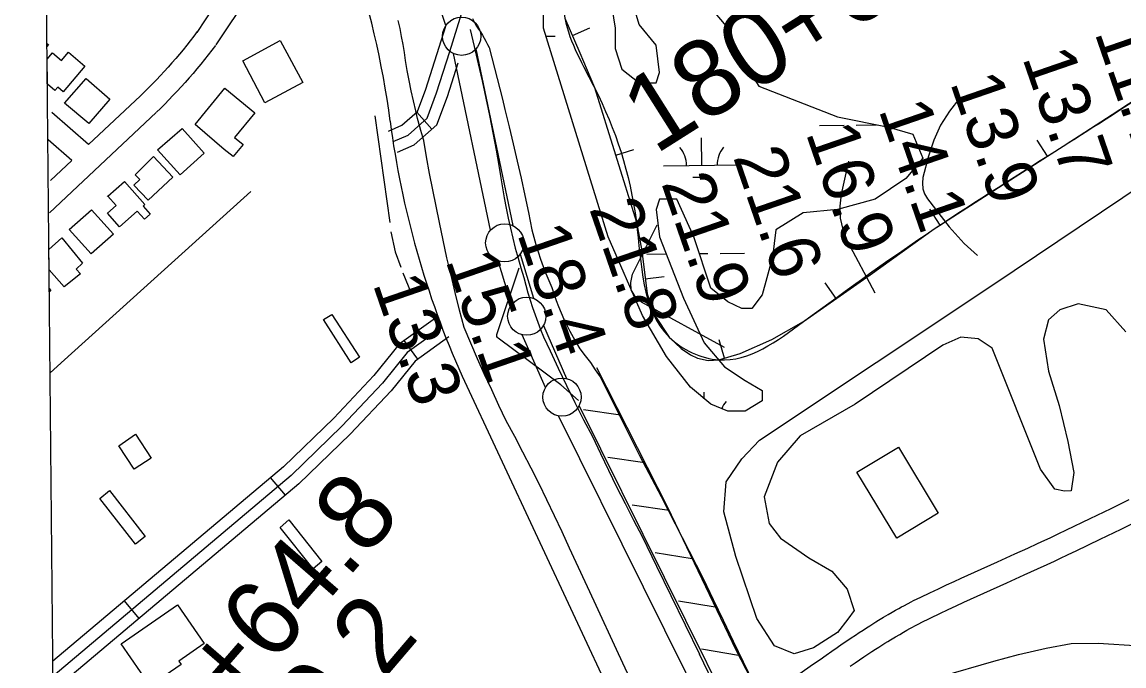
# Model space of a CAD drawing. Extents: x 3625074 to 3663148, y 511451 to 537151.
# Drawn here: x 3629159 to 3630601, y 527777 to 528619 of the extents above; entities that cross this region are included whole.
import ezdxf

# ---------------------------------------------------------------- set-up
doc = ezdxf.new("R2010")
doc.units = 0
for name, color, linetype in [('V-BLDG-OTLN', 7, 'Continuous'), ('V-BORW-LINE', 7, 'Continuous'), ('V-FLOD-BASE', 7, 'Continuous'), ('V-GRID-FRAM', 7, 'Continuous'), ('V-LEVE-TOET', 7, 'Continuous'), ('V-RIVR-RANG', 7, 'Continuous'), ('V-ROAD-CNTR', 7, 'Continuous'), ('V-RRAP-FSHR', 7, 'Continuous'), ('V-SITE-VEGE', 7, 'Continuous'), ('V-SURV-IDEN', 7, 'Continuous'), ('V-SURV-LINE', 7, 'Continuous'), ('V-TOPO-MINR', 7, 'Continuous'), ('V-TOPO-SHOR', 7, 'Continuous'), ('V-WETL-SWMP', 7, 'Continuous')]:
    doc.layers.add(name, color=color, linetype=linetype)

msp = doc.modelspace()

# ---------------------------------------------------------------- linework, layer by layer
at = {"layer": 'V-BLDG-OTLN'}
for p, q in [((3629191.4, 528587.1), (3629191.4, 528591)), ((3629191.4, 528591), (3629193.3, 528589.4)), ((3629193.3, 528589.4), (3629191.4, 528587.1)), ((3629191.6, 528570.5), (3629198.5, 528578.7)), ((3629191.9, 528537.6), (3629191.6, 528570.5)), ((3629198.5, 528578.7), (3629210.4, 528568.6)), ((3629210.4, 528568.6), (3629219.5, 528579.4)), ((3629219.5, 528579.4), (3629241.1, 528561.3)), ((3629241.1, 528561.3), (3629212.8, 528527.5)), ((3629201.9, 528529.3), (3629191.9, 528537.6)), ((3629205.5, 528533.6), (3629201.9, 528529.3)), ((3629212.8, 528527.5), (3629205.5, 528533.6)), ((3629194, 528321.5), (3629211, 528336.4)), ((3629211, 528336.4), (3629237.9, 528303.5)), ((3629194.2, 528294.7), (3629194, 528321.5)), ((3629237.9, 528303.5), (3629229.5, 528295.6)), ((3629229.5, 528295.6), (3629235.4, 528289.4)), ((3629213.9, 528272.4), (3629194.2, 528294.7)), ((3629235.4, 528289.4), (3629213.9, 528272.4)), ((3629194.5, 528266.1), (3629194.4, 528270.2)), ((3629194.4, 528270.2), (3629196.5, 528267.8)), ((3629196.5, 528267.8), (3629194.5, 528266.1)), ((3629198.5, 527848.6), (3629198.5, 527848.6)), ((3629198.5, 527848.6), (3629198.5, 527848.6)), ((3629198.5, 527848.6), (3629198.5, 527848.6))]:
    msp.add_line(p, q, dxfattribs=at)
for points in [[(3629447.8, 528568.2), (3629496.7, 528594.7), (3629526.1, 528539.6), (3629476.6, 528513.2)], [(3629214.3, 528512.7), (3629242.5, 528545.2), (3629273.7, 528518.1), (3629246, 528486.2)], [(3629385.2, 528484.7), (3629424.1, 528532.2), (3629463.2, 528500.2), (3629436.6, 528467.7), (3629447.9, 528458.8), (3629435.1, 528442.8), (3629423.3, 528452.1)], [(3629368.2, 528479.5), (3629397.2, 528447.4), (3629365.6, 528418.8), (3629335.9, 528451.6)], [(3629330.8, 528442.8), (3629356, 528415.9), (3629323.7, 528385.7), (3629305.1, 528405.6), (3629312.8, 528412.9), (3629307, 528419.1)], [(3629271.1, 528391.3), (3629292.7, 528410.4), (3629319.4, 528380.2), (3629317.1, 528378.1), (3629326.6, 528367.4), (3629319.1, 528360.8), (3629309.5, 528371.7), (3629286.2, 528351.2), (3629270.5, 528368.9), (3629281.9, 528379)], [(3629271.1, 528391.3), (3629270.5, 528390.8), (3629271, 528391.4)], [(3629220.5, 528347.3), (3629249.8, 528373.4), (3629278.3, 528341.4), (3629249.3, 528315.5)], [(3629564.3, 528236.4), (3629600.4, 528180.3), (3629589.5, 528173.2), (3629553.2, 528229.6)], [(3629285.6, 528064.6), (3629307.4, 528079.8), (3629327.7, 528048.3), (3629305.3, 528034)], [(3630305.4, 528062.9), (3630357.7, 527976.5), (3630303.3, 527943.7), (3630251.1, 528030)], [(3629260.7, 527995.8), (3629273.4, 528006.1), (3629320.1, 527945.8), (3629307.1, 527935.7)], [(3629496.5, 527957.6), (3629507.8, 527967.6), (3629551.2, 527913.1), (3629539.5, 527903.7)], [(3629362.4, 527856.6), (3629397.3, 527805.9), (3629363.8, 527782.7), (3629366.8, 527778.4), (3629326.6, 527750.6), (3629288.6, 527805.5)]]:
    msp.add_lwpolyline(points, close=True, dxfattribs=at)
at = {"layer": 'V-BORW-LINE'}
for p, q in [((3629879, 528601.1), (3629901.9, 528611.2)), ((3630500.4, 528443.3), (3630486.9, 528464.3)), ((3629935.6, 528444.7), (3629959.4, 528452.1)), ((3630360.2, 528353.3), (3630346.7, 528374.3)), ((3629974.2, 528283.1), (3629999, 528286.2)), ((3630224.1, 528257.2), (3630209.7, 528277.6)), ((3630078, 528179.3), (3630070.9, 528203.2))]:
    msp.add_line(p, q, dxfattribs=at)
msp.add_lwpolyline([(3629869, 528623.8), (3629888.8, 528578.8), (3629907.8, 528533.1), (3629935.4, 528445.3), (3629962.6, 528357.3), (3629969.6, 528319.8), (3629976.7, 528263.2), (3629986.6, 528234.9), (3630005.7, 528206.7), (3630021.3, 528191.8), (3630033.4, 528183.5), (3630042.7, 528179.2), (3630056.7, 528176), (3630070.5, 528177), (3630098.3, 528185.3), (3630139.9, 528203.4), (3630181.4, 528227.1), (3630268.5, 528288.4), (3630352.3, 528348.2), (3630436.6, 528402.3), (3630520.9, 528456.4), (3630585.1, 528497.9), (3630649.2, 528539.7)], dxfattribs=at)
msp.add_spline([(3630492.8, 529217.4), (3630529.1, 529252.2), (3630611.1, 529176.1), (3630701.2, 528998.9), (3630783.6, 528822.7), (3630808.3, 528717.1), (3630775.6, 528649.4), (3630649.2, 528539.7), (3630520.9, 528456.4), (3630352.3, 528348.2), (3630181.4, 528227.1), (3630070.5, 528177), (3630005.7, 528206.7), (3629962.6, 528357.3), (3629907.8, 528533.1), (3629869, 528623.8), (3629878, 528716.3), (3630034.9, 528854.7), (3630229.1, 529014.8), (3630347.2, 529104), (3630425.9, 529174.9), (3630492.8, 529217.4)], degree=3, dxfattribs=at)
at = {"layer": 'V-FLOD-BASE'}
msp.add_line((3630088.1, 527702.8), (3630045.4, 527792.1), dxfattribs=at)
msp.add_lwpolyline([(3629745, 528609.2), (3629750.5, 528586.8), (3629755.7, 528564.3), (3629760.8, 528541.8), (3629765.7, 528519.2), (3629770.3, 528496.6), (3629774.8, 528474), (3629779.1, 528451.3), (3629783.2, 528428.6), (3629785.1, 528415.3), (3629787.3, 528402), (3629789.6, 528388.8), (3629792.1, 528375.6), (3629794.9, 528362.4), (3629797.8, 528349.3), (3629800.9, 528336.2), (3629804.2, 528323.2), (3629807.8, 528310.2), (3629811.5, 528297.3), (3629815.4, 528284.5), (3629817.9, 528274.6), (3629820.6, 528264.8), (3629823.6, 528255), (3629826.7, 528245.3), (3629830.1, 528235.7), (3629833.6, 528226.1), (3629837.3, 528216.7), (3629841.3, 528207.3), (3629845.4, 528198), (3629849.7, 528188.7), (3629860.4, 528166.1), (3629871.3, 528143.5), (3629882.3, 528121.1), (3629893.6, 528098.7), (3629905.1, 528076.5), (3629915.5, 528054.5), (3629926.1, 528032.6), (3629936.8, 528010.7), (3629947.8, 527989), (3629958.9, 527967.3), (3629970.3, 527945.8), (3629988.8, 527907.3), (3630007.5, 527868.8), (3630026.4, 527830.4), (3630045.4, 527792.1)], dxfattribs=at)
at = {"layer": 'V-GRID-FRAM'}
msp.add_lwpolyline([(3629129.4, 535042.1), (3660791.6, 535359.9), (3660982, 517178), (3629304, 516860), (3629129.4, 535042.1)], dxfattribs=at)
at = {"layer": 'V-LEVE-TOET'}
for points in [[(3629782.7, 528117.3), (3629773.3, 528137.6), (3629764, 528157.9), (3629754.9, 528178.3), (3629746, 528198.8), (3629737.3, 528219.4), (3629731.3, 528242.1), (3629725.6, 528264.9), (3629720.1, 528287.7), (3629714.8, 528310.6), (3629709.8, 528333.6), (3629705.1, 528356.6), (3629700.5, 528378), (3629696.1, 528399.4), (3629691.9, 528420.9), (3629688, 528442.4), (3629684.3, 528463.9), (3629680.6, 528476.8), (3629677.1, 528489.8), (3629676.4, 528492.8), (3629673.9, 528502.8), (3629670.8, 528515.9), (3629668, 528529), (3629665.3, 528542.2), (3629662.9, 528555.4), (3629660.6, 528568.6), (3629659.1, 528579.1), (3629657.4, 528589.7), (3629655.5, 528600.1), (3629653.4, 528610.6), (3629651, 528621)], [(3629748, 528623.5), (3629750.7, 528618.4), (3629753.6, 528613.4), (3629756.2, 528609.7), (3629758.7, 528605.9), (3629761.2, 528601.9), (3629763.5, 528597.9), (3629765.8, 528593.8), (3629768, 528589.7), (3629770, 528585.5), (3629773.6, 528572), (3629777.1, 528558.5), (3629780.6, 528545), (3629784, 528531.4), (3629787.3, 528517.9), (3629790.5, 528504.3), (3629796.1, 528481.9), (3629801.5, 528459.5), (3629806.7, 528437.1), (3629811.7, 528414.6), (3629816.6, 528392.1), (3629821.4, 528369.6), (3629825.9, 528347), (3629828.4, 528337.3)], [(3629828.4, 528337.3), (3629831.2, 528327.7), (3629834.1, 528318.2), (3629837.3, 528308.7), (3629840.7, 528299.3), (3629844.3, 528290), (3629848.1, 528280.7), (3629852.1, 528271.6), (3629854.8, 528263.2), (3629857.7, 528254.8), (3629860.9, 528246.6), (3629864.3, 528238.4), (3629867.8, 528230.3), (3629871.6, 528222.3), (3629875.5, 528214.4), (3629879.7, 528206.6), (3629884.1, 528198.9), (3629888.6, 528191.3), (3629895.6, 528182.4), (3629902.4, 528173.3), (3629908.9, 528164.1), (3629915.2, 528154.7), (3629966.8, 528052), (3629994.9, 527998.4), (3630022.7, 527944.7), (3630050.2, 527890.8), (3630063.1, 527863.5), (3630076, 527836.3), (3630089.1, 527809.1), (3630102.3, 527782), (3630115.6, 527755)], [(3629971.3, 527722.9), (3629939.4, 527792.2), (3629907.3, 527861.5), (3629875, 527930.7), (3629865.4, 527951.8), (3629855.5, 527972.9), (3629845.5, 527993.9), (3629835.3, 528014.7), (3629824.8, 528035.5), (3629814.2, 528056.2), (3629803.4, 528076.7), (3629792.4, 528097.2), (3629782.7, 528117.3)]]:
    msp.add_lwpolyline(points, dxfattribs=at)
at = {"layer": 'V-ROAD-CNTR'}
for p, q in [((3629675.2, 528501.2), (3629695.2, 528478.8)), ((3629676.5, 528177.9), (3629659, 528202.3)), ((3629503.3, 528000), (3629483.9, 528022.9)), ((3629312.1, 527838.8), (3629292.8, 527861.8))]:
    msp.add_line(p, q, dxfattribs=at)
for points in [[(3629644.2, 528462.5), (3629663.8, 528471), (3629688.8, 528493.2), (3629701.3, 528526.2), (3629718.6, 528580.5), (3629737.7, 528642.2), (3629784.1, 528718.8), (3629826.8, 528756.3), (3630013, 528918.5), (3630565.8, 529386.9)], [(3629431.2, 528671.9), (3629387.4, 528605.4)], [(3629456.2, 528655.4), (3629412.5, 528588.9)], [(3629638.2, 528476.2), (3629655.6, 528483.8), (3629676.1, 528502), (3629687.1, 528531.2), (3629713.4, 528613.3)], [(3629388, 528606.3), (3629383.4, 528600.3), (3629378.8, 528594.4), (3629374.2, 528588.5), (3629369.4, 528582.7), (3629364.6, 528576.9), (3629359.8, 528571.2), (3629354.9, 528565.5), (3629349.9, 528559.9), (3629344.9, 528554.4), (3629339.8, 528548.9), (3629334.6, 528543.4), (3629329.4, 528538), (3629324.1, 528532.7), (3629318.8, 528527.4), (3629313.7, 528522.3)], [(3629411.9, 528588.1), (3629407.2, 528581.9), (3629402.4, 528575.8), (3629397.5, 528569.7), (3629392.6, 528563.6), (3629387.6, 528557.6), (3629382.5, 528551.7), (3629377.4, 528545.8), (3629372.2, 528539.9), (3629367, 528534.1), (3629361.7, 528528.4), (3629356.3, 528522.7), (3629350.9, 528517.1), (3629345.4, 528511.5), (3629339.9, 528506), (3629334.6, 528500.8)], [(3629650.2, 528448.7), (3629672, 528458.2), (3629701.6, 528484.5), (3629715.4, 528521.3), (3629729.6, 528565.7)], [(3629313.9, 528522.5), (3629245.8, 528458.6)], [(3629334.4, 528500.7), (3629194.7, 528369.5)], [(3629245.8, 528458.6), (3629197.8, 528500.5)], [(3629223.8, 528437.9), (3629192.8, 528465)], [(3629223.8, 528437.9), (3629195.9, 528411.7)], [(3629699.6, 528231.5), (3629652.2, 528197.4), (3629619.2, 528156.3), (3629566.7, 528100.9), (3629500.7, 528037.1), (3629199.1, 527782.8)], [(3629708.4, 528219.3), (3629662.6, 528186.4), (3629630.5, 528146.4), (3629577.3, 528090.4), (3629510.8, 528025.9), (3629199.3, 527763.3)], [(3629717.1, 528207.1), (3629673, 528175.4), (3629641.9, 528136.6), (3629588, 528079.8), (3629520.8, 528014.8), (3629199.5, 527743.8)], [(3629734.5, 528155.8), (3630129, 527311.6), (3630611.5, 526168)], [(3630279.5, 527836.3), (3630286.2, 527840.3), (3630292.1, 527843.8), (3630297.3, 527846.9), (3630301.9, 527849.5), (3630306, 527851.7), (3630309.5, 527853.7), (3630312.7, 527855.4), (3630318.1, 527858.3), (3630322.3, 527860.4), (3630325.4, 527862), (3630330.1, 527864.4), (3630334.9, 527866.7), (3630346.8, 527872.4), (3630358, 527877.6), (3630368.5, 527882.5), (3630378.3, 527887.1), (3630387.6, 527891.3), (3630404.9, 527899.2), (3630435.2, 527912.8), (3630457.8, 527923.1), (3630474.8, 527930.8), (3630487.5, 527936.6), (3630497, 527941), (3630504.1, 527944.3), (3630514.7, 527949.3), (3630525.3, 527954.4), (3630556.5, 527969.4), (3630583.8, 527982.6), (3630607.6, 527994.1)], [(3630295, 527810.6), (3630301.5, 527814.6), (3630307.2, 527817.9), (3630312.2, 527820.8), (3630316.6, 527823.3), (3630320.5, 527825.5), (3630323.9, 527827.3), (3630326.8, 527828.9), (3630332.1, 527831.7), (3630336, 527833.7), (3630338.9, 527835.2), (3630343.4, 527837.5), (3630347.9, 527839.6), (3630359.7, 527845.3), (3630370.7, 527850.5), (3630381.1, 527855.3), (3630390.9, 527859.8), (3630400, 527864), (3630417.3, 527871.8), (3630447.5, 527885.5), (3630470.2, 527895.8), (3630487.3, 527903.5), (3630500, 527909.4), (3630509.6, 527913.8), (3630516.8, 527917.1), (3630527.5, 527922.2), (3630538.3, 527927.3), (3630569.5, 527942.4), (3630596.8, 527955.6), (3630620.7, 527967.2)], [(3630175.3, 527765.8), (3630194.5, 527779.3), (3630202.9, 527785.2), (3630210.8, 527790.8), (3630218.2, 527796), (3630225.2, 527800.8), (3630231.8, 527805.3), (3630237.9, 527809.5), (3630243.7, 527813.4), (3630249.2, 527817), (3630254.3, 527820.4), (3630259.2, 527823.5), (3630263.7, 527826.5), (3630268, 527829.2), (3630272, 527831.7), (3630275.8, 527834.1), (3630279.4, 527836.3)], [(3630242.2, 527776.1), (3630248.7, 527780.5), (3630254.7, 527784.6), (3630260.4, 527788.4), (3630265.7, 527792), (3630270.7, 527795.3), (3630275.5, 527798.4), (3630279.9, 527801.2), (3630284, 527803.8), (3630287.9, 527806.3), (3630291.6, 527808.5), (3630295.1, 527810.7)]]:
    msp.add_lwpolyline(points, dxfattribs=at)
for centre, radius, start, end in [((3628522, 528345.7), 1127.6, 7.3029, 19.1262), ((3630834.7, 528646.5), 1204.7, 187.5108, 204.0387)]:
    msp.add_arc(centre, radius, start, end, dxfattribs=at)
at = {"layer": 'V-RRAP-FSHR'}
for p, q in [((3629942, 528104.6), (3629893.6, 528111.5)), ((3629973.7, 528042.2), (3629925.4, 528049.1)), ((3630005.4, 527979.8), (3629957.1, 527986.7)), ((3630035.6, 527916.7), (3629987.4, 527924.6)), ((3630065.9, 527853.6), (3630017.7, 527861.5)), ((3630096.1, 527790.4), (3630048, 527798.4))]:
    msp.add_line(p, q, dxfattribs=at)
msp.add_lwpolyline([(3629910.3, 528167), (3630003.2, 527984.3), (3630092.6, 527797.8), (3630125.6, 527734.6)], dxfattribs=at)
at = {"layer": 'V-SITE-VEGE'}
for points in [[(3630603.2, 528213.8), (3630577.2, 528242.6), (3630540.5, 528250.1), (3630516.8, 528242.5), (3630501.7, 528229.4), (3630495.4, 528204), (3630502.1, 528162), (3630515.9, 528117.4), (3630527, 528070), (3630535, 528029.5), (3630531.4, 528005.5), (3630523, 528005.3), (3630510.3, 528007.8), (3630491.4, 528033.9), (3630428.2, 528192.4), (3630409.7, 528204.5), (3630387.1, 528206.8), (3630363.5, 528196.3), (3630249, 528118.9), (3630177.1, 528077.7), (3630147.1, 528043.2), (3630130, 527997.8), (3630136.5, 527962.9), (3630151.1, 527943.6), (3630188.3, 527917.9), (3630218.2, 527900.4), (3630238.5, 527877.1), (3630247.6, 527849.2), (3630239.5, 527837.8), (3630225.9, 527820.5), (3630194.2, 527800.1), (3630169.1, 527792.4), (3630143.5, 527802.9), (3630120.1, 527838.8), (3630092.7, 527919.6), (3630077.1, 527978.2), (3630080.3, 528017.6), (3630100.6, 528047.6), (3630123.8, 528072.1), (3630428.9, 528275.3), (3630684.2, 528446.3)], [(3630360.8, 527762.6), (3630430.5, 527782.7), (3630462.6, 527791.4), (3630498.8, 527799.6), (3630531.5, 527805.9), (3630566.7, 527806.5), (3630621.2, 527803), (3630644.3, 527798.9), (3630667, 527790), (3630697.8, 527773.6)]]:
    msp.add_lwpolyline(points, dxfattribs=at)
at = {"layer": 'V-SURV-LINE'}
for points in [[(3629713.3, 528614.4), (3629244.8, 529998)], [(3629771.6, 528346.5), (3629723.4, 528577.7)], [(3629752.7, 528583.8), (3629801, 528352.6)], [(3629810.5, 528315.2), (3629827.8, 528257.6)], [(3629799.1, 528248.9), (3629781.8, 528306.5)], [(3629843.5, 528140.6), (3629813.4, 528209.8)], [(3629840.9, 528221.7), (3629871, 528152.5)], [(3629887.6, 528117), (3630110.2, 527668.7)], [(3630083.3, 527655.4), (3629860.7, 528103.7)]]:
    msp.add_lwpolyline(points, dxfattribs=at)
for centre in [(3629734, 528600.3), (3629790.4, 528330), (3629819.2, 528234.1), (3629865.3, 528128.2)]:
    msp.add_circle(centre, 25, dxfattribs=at)
at = {"layer": 'V-TOPO-MINR'}
for points in [[(3630386.4, 528520.2), (3630386, 528519.8), (3630372.3, 528502.5), (3630360.6, 528484.2), (3630351.7, 528464.4), (3630344.7, 528443.5), (3630337.6, 528415.6), (3630336.8, 528408.1), (3630337.3, 528400.9), (3630339.7, 528394.1), (3630343.4, 528387.6), (3630371.9, 528350.9), (3630391.4, 528329.2), (3630409, 528313.3)], [(3630240.2, 528437), (3630230.5, 528393.8), (3630228.7, 528378), (3630229.1, 528362.5), (3630232.7, 528347.4), (3630238.6, 528332.7), (3630274.6, 528264.5)], [(3630077.9, 528193.1), (3629969.2, 528252.5), (3629961.1, 528260), (3629956, 528268.4), (3629955.4, 528278.3), (3629957.7, 528289), (3629989.9, 528353.8)], [(3629887.1, 528123.9), (3629863.6, 528144.1), (3629781.6, 528205.4), (3629780.7, 528206.4), (3629780.1, 528207.6), (3629779.9, 528208.8), (3629780.1, 528210.2), (3629809.1, 528297.4)]]:
    msp.add_lwpolyline(points, dxfattribs=at)
at = {"layer": 'V-TOPO-SHOR'}
for p, q in [((3629620.2, 528496.3), (3629639.9, 528356.7)), ((3629214.4, 528177), (3629458.2, 528397.2)), ((3629657.2, 528290.7), (3629668.1, 528264.2))]:
    msp.add_line(p, q, dxfattribs=at)
for points in [[(3629641.3, 528344.5), (3629647.1, 528318.1), (3629654.4, 528298.4)], [(3629214.4, 528177), (3629195.5, 528160)]]:
    msp.add_lwpolyline(points, dxfattribs=at)
at = {"layer": 'V-WETL-SWMP'}
for p, q in [((3629844.2, 528600.2), (3629856.2, 528600.3)), ((3630202.4, 528483.7), (3630234.4, 528484)), ((3630250.4, 528484.2), (3630277, 528484.4)), ((3630048.3, 528431.4), (3630048, 528467.4)), ((3629998.3, 528430.9), (3630098.3, 528431.9)), ((3630036.5, 528415.8), (3630060.5, 528416.1)), ((3629976.1, 528315.2), (3630001.8, 528315.5)), ((3630045.1, 528315.9), (3630056.1, 528316)), ((3630072.1, 528316.2), (3630104.1, 528316.5)), ((3630051.4, 528126), (3630051.3, 528134.7))]:
    msp.add_line(p, q, dxfattribs=at)
for points in [[(3630055.7, 528642.4), (3630082.5, 528611), (3630091.5, 528584.2), (3630122.8, 528535), (3630225.7, 528494.7), (3630292.9, 528481.2), (3630324.2, 528472.3), (3630337.6, 528441), (3630315.2, 528414.1), (3630275, 528387.3), (3630225.7, 528373.8), (3630181, 528369.4), (3630145.2, 528347), (3630140.7, 528311.2), (3630127.3, 528262), (3630113.9, 528244.1), (3630100.4, 528244.1), (3630082.5, 528253), (3630060.1, 528270.9), (3630037.8, 528338), (3630015.4, 528387.3), (3629993, 528387.3), (3629988.5, 528373.8), (3629993, 528338), (3630024.3, 528257.5), (3630051.2, 528199.3), (3630078, 528168), (3630104.9, 528150.1), (3630127.3, 528136.7), (3630127.3, 528123.2), (3630104.9, 528109.8), (3630082.5, 528109.8), (3630060.1, 528118.8), (3630033.3, 528141.1), (3630002, 528181.4), (3629970.6, 528235.1), (3629925.9, 528338), (3629840.9, 528611), (3629840.9, 528655.8)], [(3629930.4, 528637.9), (3629934.8, 528611), (3629934.8, 528584.2), (3629943.8, 528557.3), (3629966.2, 528539.4), (3629988.5, 528539.4), (3629993, 528552.9), (3629988.5, 528588.7), (3629966.2, 528615.5), (3629957.2, 528646.8)]]:
    msp.add_lwpolyline(points, dxfattribs=at)
for centre, start, end in [((3629993.1, 528431.3), 359.8032, 41.3469), ((3630103.6, 528432.4), 139.8032, 181.3469), ((3630106.9, 528099.8), 139.8032, 157.7676)]:
    msp.add_arc(centre, 35.2, start, end, dxfattribs=at)

# ---------------------------------------------------------------- texts
at = {"layer": 'V-RIVR-RANG'}
for s, p in [('11.7', (3630561.7, 528605.2)), ('13.7', (3630467.2, 528572.4)), ('13.9', (3630372.7, 528539.8)), ('14.1', (3630279.1, 528504.4)), ('16.9', (3630183.8, 528474.1)), ('21.6', (3630088.8, 528442.7)), ('21.9', (3629994.9, 528408.4)), ('21.8', (3629900.5, 528375.2)), ('18.4', (3629806.1, 528342.4)), ('15.1', (3629712.4, 528307.3)), ('13.3', (3629617.2, 528276.7))]:
    msp.add_text(s, height=67, rotation=289.0383, dxfattribs=at).set_placement(p)
at = {"layer": 'V-SURV-IDEN'}
for s, rotation, p in [('180+64.6', 32.2757, (3629987.1, 528444.8)), ('181+64.8', 49.07, (3629289.1, 527549.6)), ('182+80.2', 49.5518, (3629315.8, 527387.4))]:
    msp.add_text(s, height=100, rotation=rotation, dxfattribs=at).set_placement(p)

doc.saveas('drawing.dxf')
